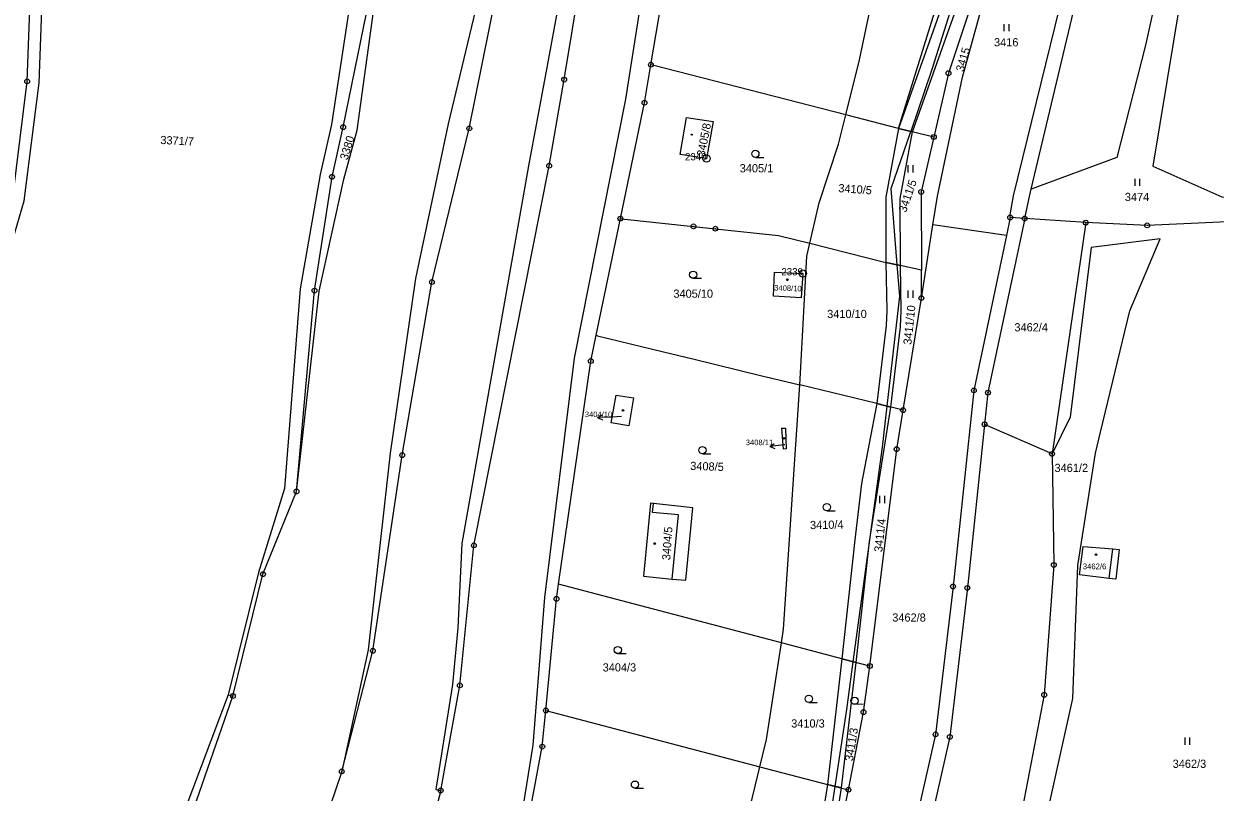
# Model space of a CAD drawing. Extents: x -644096 to -634268, y -1141430 to -1133463.
# Drawn here: x -641793.2 to -641546.1, y -1137976.6 to -1137817.3 of the extents above; entities that cross this region are included whole.
import ezdxf

# ---------------------------------------------------------------- set-up
doc = ezdxf.new("R2010")
doc.units = 0
for name, color, linetype in [('_CIVIL_CONSTRUCTION', 7, 'Continuous'), ('B_Hranice _3D', 7, 'Continuous'), ('M_Svah_Nasyp', 7, 'Continuous'), ('M_Svah_Zarez', 7, 'Continuous'), ('svrsek_osa_sjezdy', 7, 'Continuous'), ('svrsek_osa_VRT', 7, 'Continuous'), ('svrsek_popisy_VRT', 7, 'Continuous'), ('terminal_VRT', 7, 'Continuous')]:
    doc.layers.add(name, color=color, linetype=linetype)

msp = doc.modelspace()

# ---------------------------------------------------------------- linework, layer by layer
at = {"layer": '_CIVIL_CONSTRUCTION'}
for centre, radius in [((-641663.15, -1137825.76), 0.5), ((-641663.15, -1137825.76), 0.0303), ((-641792.51, -1137829.22), 0.5), ((-641681.13, -1137828.85), 0.5), ((-641601.43, -1137827.51), 0.5), ((-641601.43, -1137827.51), 0.0303), ((-641792.51, -1137829.22), 0.0303), ((-641681.13, -1137828.85), 0.0303), ((-641664.49, -1137833.65), 0.5), ((-641664.49, -1137833.65), 0.0303), ((-641726.97, -1137838.7), 0.5), ((-641700.82, -1137838.97), 0.5), ((-641726.97, -1137838.7), 0.0303), ((-641700.82, -1137838.97), 0.0303), ((-641604.48, -1137840.75), 0.5), ((-641604.48, -1137840.75), 0.0303), ((-641651.63, -1137845.22), 0.75), ((-641651.63, -1137845.22), 0.03), ((-641729.28, -1137849.01), 0.5), ((-641684.25, -1137846.71), 0.5), ((-641684.25, -1137846.71), 0.0303), ((-641729.28, -1137849.01), 0.0303), ((-641607.1, -1137852.14), 0.5), ((-641607.1, -1137852.14), 0.0303), ((-641669.48, -1137857.68), 0.5), ((-641669.48, -1137857.68), 0.0303), ((-641588.65, -1137857.44), 0.5), ((-641588.65, -1137857.44), 0.0303), ((-641585.63, -1137857.64), 0.5), ((-641585.63, -1137857.64), 0.0303), ((-641572.97, -1137858.51), 0.5), ((-641654.31, -1137859.29), 0.5), ((-641654.31, -1137859.29), 0.0303), ((-641649.78, -1137859.77), 0.5), ((-641649.78, -1137859.77), 0.0303), ((-641572.97, -1137858.51), 0.0303), ((-641560.23, -1137859.08), 0.5), ((-641560.23, -1137859.08), 0.0303), ((-641708.57, -1137870.83), 0.5), ((-641631.64, -1137869.07), 0.75), ((-641631.64, -1137869.07), 0.03), ((-641732.91, -1137872.6), 0.5), ((-641732.91, -1137872.6), 0.0303), ((-641708.57, -1137870.83), 0.0303), ((-641607.06, -1137874.15), 0.5), ((-641607.06, -1137874.15), 0.0303), ((-641675.62, -1137887.21), 0.5), ((-641675.62, -1137887.21), 0.0303), ((-641596.17, -1137893.3), 0.5), ((-641596.17, -1137893.3), 0.0303), ((-641593.26, -1137893.76), 0.5), ((-641593.26, -1137893.76), 0.0303), ((-641610.86, -1137897.39), 0.5), ((-641610.86, -1137897.39), 0.0303), ((-641593.95, -1137900.34), 0.5), ((-641593.95, -1137900.34), 0.0303), ((-641612.18, -1137905.48), 0.5), ((-641714.72, -1137906.73), 0.5), ((-641714.72, -1137906.73), 0.0303), ((-641612.18, -1137905.48), 0.0303), ((-641579.97, -1137906.47), 0.5), ((-641579.97, -1137906.47), 0.0303), ((-641736.65, -1137914.26), 0.5), ((-641736.65, -1137914.26), 0.0303), ((-641699.86, -1137925.44), 0.5), ((-641699.86, -1137925.44), 0.0303), ((-641579.6, -1137929.49), 0.5), ((-641579.6, -1137929.49), 0.0303), ((-641743.6, -1137931.4), 0.5), ((-641743.6, -1137931.4), 0.0303), ((-641600.5, -1137933.96), 0.5), ((-641600.5, -1137933.96), 0.0303), ((-641597.53, -1137934.26), 0.5), ((-641597.53, -1137934.26), 0.0303), ((-641682.74, -1137936.51), 0.5), ((-641682.74, -1137936.51), 0.0303), ((-641720.8, -1137947.29), 0.5), ((-641720.8, -1137947.29), 0.0303), ((-641617.74, -1137950.45), 0.5), ((-641617.74, -1137950.45), 0.0303), ((-641702.78, -1137954.47), 0.5), ((-641702.78, -1137954.47), 0.0303), ((-641749.83, -1137956.67), 0.5), ((-641749.83, -1137956.67), 0.0303), ((-641581.6, -1137956.43), 0.5), ((-641581.6, -1137956.43), 0.0303), ((-641684.93, -1137959.68), 0.5), ((-641684.93, -1137959.68), 0.0303), ((-641619.06, -1137960.01), 0.5), ((-641619.06, -1137960.01), 0.0303), ((-641604.12, -1137964.63), 0.5), ((-641604.12, -1137964.63), 0.0303), ((-641685.68, -1137967.16), 0.5), ((-641601.17, -1137965.15), 0.5), ((-641601.17, -1137965.15), 0.0303), ((-641685.68, -1137967.16), 0.0303), ((-641727.26, -1137972.3), 0.5), ((-641727.26, -1137972.3), 0.0303), ((-641706.75, -1137976.27), 0.5), ((-641706.75, -1137976.27), 0.0303), ((-641622.19, -1137976.11), 0.5), ((-641622.19, -1137976.11), 0.0303)]:
    msp.add_circle(centre, radius, dxfattribs=at)
at = {"layer": 'B_Hranice _3D'}
for points in [[(-641608.91, -1137839.67), (-641598.75, -1137811.07), (-641596.75, -1137804.98), (-641592.09, -1137785.63), (-641595, -1137784.89), (-641599.64, -1137804.16), (-641601.59, -1137810.1), (-641611.84, -1137838.96)], [(-641611.39, -1137867.42), (-641611.44, -1137853.53), (-641608.91, -1137839.67), (-641611.84, -1137838.96), (-641614.44, -1137853.26), (-641614.4, -1137866.76)], [(-641613.39, -1137896.77), (-641611.4, -1137880.13), (-641611.22, -1137876.76), (-641611.39, -1137867.42), (-641614.4, -1137866.76), (-641614.22, -1137876.71), (-641614.39, -1137879.87), (-641616.31, -1137896.04)], [(-641620.6, -1137949.7), (-641617.8, -1137924.62), (-641613.39, -1137896.77), (-641616.31, -1137896.04), (-641619.47, -1137912.61), (-641620.83, -1137924.27), (-641623.53, -1137948.93)], [(-641623.64, -1137975.74), (-641620.6, -1137949.7), (-641623.53, -1137948.93), (-641626.56, -1137975.01)], [(-641629.34, -1138003.23), (-641625.38, -1137986.8), (-641623.64, -1137975.74), (-641626.56, -1137975.01), (-641628.32, -1137986.21), (-641632.23, -1138002.43)]]:
    msp.add_lwpolyline(points, close=True, dxfattribs=at)
at = {"layer": 'M_Svah_Nasyp'}
for p, q in [((-641662.79, -1137918.6), (-641662.59, -1137916.74)), ((-641657.44, -1137919.13), (-641662.79, -1137918.6)), ((-641658.75, -1137932.42), (-641657.44, -1137919.13)), ((-641568.13, -1137932.3), (-641567.37, -1137926.18))]:
    msp.add_line(p, q, dxfattribs=at)
at = {"layer": 'M_Svah_Zarez'}
for centre, radius in [((-641654.68, -1137840.26), 0.117), ((-641634.86, -1137870.35), 0.175), ((-641668.95, -1137897.46), 0.175), ((-641635.5, -1137903.24), 0.175), ((-641662.36, -1137925.06), 0.175), ((-641570.85, -1137927.35), 0.175)]:
    msp.add_circle(centre, radius, dxfattribs=at)
at = {"layer": 'svrsek_osa_sjezdy'}
for p, q in [((-641589.89, -1137818.83), (-641589.89, -1137817.33)), ((-641588.89, -1137818.83), (-641588.89, -1137817.33)), ((-641641.49, -1137844.99), (-641639.74, -1137844.99)), ((-641609.77, -1137848.08), (-641609.77, -1137846.58)), ((-641608.77, -1137848.08), (-641608.77, -1137846.58)), ((-641562.76, -1137850.9), (-641562.76, -1137849.4)), ((-641561.76, -1137850.9), (-641561.76, -1137849.4)), ((-641654.38, -1137870.05), (-641652.63, -1137870.05)), ((-641609.77, -1137874.1), (-641609.77, -1137872.6)), ((-641608.77, -1137874.1), (-641608.77, -1137872.6)), ((-641652.47, -1137906.43), (-641650.72, -1137906.43)), ((-641615.65, -1137916.65), (-641615.65, -1137915.15)), ((-641614.65, -1137916.65), (-641614.65, -1137915.15)), ((-641626.66, -1137918.27), (-641624.91, -1137918.27)), ((-641670, -1137947.88), (-641668.25, -1137947.88)), ((-641630.39, -1137958.01), (-641628.64, -1137958.01)), ((-641620.85, -1137958.39), (-641619.11, -1137958.27)), ((-641552.37, -1137966.79), (-641552.37, -1137965.29)), ((-641551.37, -1137966.79), (-641551.37, -1137965.29)), ((-641666.46, -1137975.8), (-641664.71, -1137975.8))]:
    msp.add_line(p, q, dxfattribs=at)
for centre in [(-641641.49, -1137844.24), (-641654.38, -1137869.3), (-641652.47, -1137905.68), (-641626.66, -1137917.52), (-641670, -1137947.13), (-641630.39, -1137957.26), (-641620.91, -1137957.64), (-641666.46, -1137975.05)]:
    msp.add_circle(centre, 0.75, dxfattribs=at)
at = {"layer": 'svrsek_popisy_VRT'}
for p, q in [((-641674.2, -1137898.93), (-641673.22, -1137898.39)), ((-641671.2, -1137898.82), (-641674.2, -1137898.93)), ((-641674.2, -1137898.93), (-641673.18, -1137899.39)), ((-641669.24, -1137898.74), (-641671.2, -1137898.82)), ((-641638.51, -1137904.95), (-641637.58, -1137904.33)), ((-641635.53, -1137904.58), (-641638.51, -1137904.95)), ((-641638.51, -1137904.95), (-641637.45, -1137905.32)), ((-641635.35, -1137904.56), (-641635.53, -1137904.58))]:
    msp.add_line(p, q, dxfattribs=at)
at = {"layer": 'terminal_VRT'}
for p, q in [((-641584.29, -1137851.56), (-641562.46, -1137759.97)), ((-641611.84, -1137838.96), (-641595, -1137784.89)), ((-641611.84, -1137838.96), (-641622.73, -1137836.16)), ((-641609.25, -1137839.59), (-641611.84, -1137838.96)), ((-641604.48, -1137840.75), (-641609.25, -1137839.59)), ((-641674.52, -1137881.87), (-641669.48, -1137857.68)), ((-641588.65, -1137857.44), (-641589.43, -1137861.17)), ((-641585.63, -1137857.64), (-641588.65, -1137857.44)), ((-641572.97, -1137858.51), (-641585.63, -1137857.64)), ((-641607.06, -1137874.15), (-641604.66, -1137858.99)), ((-641589.43, -1137861.17), (-641604.66, -1137858.99)), ((-641572.97, -1137858.51), (-641579.97, -1137906.47)), ((-641607.07, -1137868.35), (-641612.07, -1137867.27)), ((-641607.06, -1137874.15), (-641607.07, -1137868.35)), ((-641610.86, -1137897.39), (-641607.06, -1137874.15)), ((-641610.86, -1137897.39), (-641614.18, -1137896.58)), ((-641579.97, -1137906.47), (-641593.95, -1137900.34)), ((-641636.1, -1137945.63), (-641682.3, -1137933.5)), ((-641621.18, -1137949.55), (-641636.1, -1137945.63)), ((-641617.74, -1137950.45), (-641621.18, -1137949.55)), ((-641750.79, -1137956.42), (-641749.83, -1137956.67)), ((-641684.93, -1137959.68), (-641640.57, -1137971.33)), ((-641624.93, -1137975.42), (-641622.19, -1137976.11))]:
    msp.add_line(p, q, dxfattribs=at)
for points in [[(-641625.57, -1137662.76), (-641626.44, -1137672.51), (-641639.2, -1137717.37), (-641654.09, -1137763.19), (-641661.97, -1137791.93), (-641668.42, -1137832.91), (-641679.07, -1137886.6), (-641685.22, -1137936.21), (-641687.66, -1137966.88), (-641690.24, -1137983.2), (-641697.47, -1138008.76), (-641707.66, -1138034.34), (-641725.95, -1138071.19), (-641729.28, -1138076.69)], [(-641727.26, -1137972.3), (-641720.8, -1137947.29), (-641714.72, -1137906.73), (-641708.57, -1137870.83), (-641700.82, -1137838.97), (-641692.59, -1137798.22), (-641670.53, -1137706.68), (-641656.27, -1137667.74)], [(-641643, -1137666.01), (-641653.92, -1137704.74), (-641675.67, -1137777.16), (-641685.07, -1137828.18), (-641688.54, -1137846.7), (-641702.34, -1137925.07), (-641703.21, -1137942.53), (-641704.27, -1137954.26), (-641707.73, -1137976.05), (-641706.75, -1137976.27)], [(-641706.75, -1137976.27), (-641702.78, -1137954.47), (-641699.86, -1137925.44), (-641684.25, -1137846.71), (-641681.13, -1137828.85), (-641672.74, -1137777.84), (-641650.85, -1137704.94), (-641640.11, -1137666.83)], [(-641661.31, -1137673.57), (-641673.44, -1137705.96), (-641682.51, -1137746.56), (-641695.52, -1137797.57), (-641705.21, -1137837.99), (-641712, -1137870.12), (-641717.21, -1137906.33), (-641721.78, -1137947.09), (-641727.26, -1137972.3)], [(-641736.65, -1137914.26), (-641732.91, -1137872.6), (-641729.28, -1137849.01), (-641726.97, -1137838.7), (-641720.92, -1137808.92), (-641709.33, -1137755.92), (-641703.04, -1137736.3)], [(-641736.65, -1137914.26), (-641731.92, -1137872.72), (-641726.82, -1137849.47), (-641724.04, -1137839.33), (-641719.94, -1137809.13), (-641706.91, -1137756.57), (-641703.04, -1137736.3)], [(-641708.25, -1137744.36), (-641711.75, -1137755.27), (-641724.83, -1137808.09), (-641729.41, -1137838.18), (-641731.74, -1137848.55), (-641735.89, -1137872.24), (-641739.11, -1137913.67), (-641744.55, -1137931.09), (-641750.79, -1137956.42)], [(-641588.65, -1137857.44), (-641588.68, -1137856.86), (-641587.97, -1137852.92), (-641562.11, -1137747.61)], [(-641796.05, -1137855.24), (-641795.48, -1137853.29), (-641792.51, -1137829.22), (-641791.84, -1137810.4), (-641785.24, -1137775.57), (-641781.85, -1137755.71)], [(-641604.66, -1137858.99), (-641603.71, -1137853.01), (-641598.54, -1137828.32), (-641590.91, -1137800.67), (-641581.29, -1137768.35), (-641578.3, -1137755.61)], [(-641550.7, -1137767.23), (-641549.81, -1137772.91), (-641560.57, -1137821.73), (-641566.54, -1137844.98), (-641584.29, -1137851.56)], [(-641546.15, -1137768.53), (-641559.05, -1137846.83), (-641544.72, -1137853.19), (-641526.86, -1137854.13), (-641508.61, -1137851.53)], [(-641663.15, -1137825.76), (-641657.56, -1137792.83), (-641652.25, -1137770.56)], [(-641841.83, -1137981.12), (-641832.92, -1137963.27), (-641818, -1137931.23), (-641812.18, -1137917.11), (-641806.96, -1137897.13), (-641800.44, -1137878.9), (-641793.09, -1137854), (-641790.02, -1137829.53), (-641789.34, -1137810.49), (-641782.79, -1137776.04)], [(-641622.73, -1137836.16), (-641619.9, -1137824.77), (-641615.24, -1137802.71), (-641610.98, -1137780.81)], [(-641592.37, -1137785.56), (-641596.18, -1137799.09), (-641604.8, -1137826.56), (-641609.25, -1137839.59)], [(-641588.7, -1137786.49), (-641592.35, -1137800.24), (-641601.43, -1137827.51), (-641604.48, -1137840.75)], [(-641669.48, -1137857.68), (-641664.49, -1137833.65), (-641663.15, -1137825.76)], [(-641622.73, -1137836.16), (-641662.52, -1137825.92), (-641663.15, -1137825.76)], [(-641630.2, -1137862.79), (-641628.28, -1137854.4), (-641624.24, -1137842.22), (-641622.73, -1137836.16)], [(-641657.1, -1137844.37), (-641655.79, -1137836.69), (-641650.27, -1137837.56), (-641651.63, -1137845.22), (-641657.1, -1137844.37)], [(-641612.07, -1137867.27), (-641613.3, -1137851.44), (-641609.25, -1137839.59)], [(-641604.48, -1137840.75), (-641607.1, -1137852.14), (-641607.07, -1137868.35)], [(-641585.63, -1137857.64), (-641584.81, -1137853.74), (-641584.29, -1137851.56)], [(-641669.48, -1137857.68), (-641669.22, -1137857.71), (-641654.31, -1137859.29), (-641649.78, -1137859.77), (-641636.68, -1137861.16), (-641630.2, -1137862.79)], [(-641585.63, -1137857.64), (-641593.26, -1137893.76), (-641593.95, -1137900.34)], [(-641513.21, -1137856.99), (-641560.23, -1137859.08), (-641572.97, -1137858.51)], [(-641589.43, -1137861.17), (-641596.17, -1137893.3), (-641600.5, -1137933.96), (-641604.12, -1137964.63), (-641613.55, -1138006.18), (-641622.33, -1138036), (-641634.4, -1138067.83), (-641640.97, -1138082.96), (-641652.55, -1138100.91)], [(-641632.26, -1137892.16), (-641632.18, -1137890.99), (-641630.81, -1137865.43), (-641630.2, -1137862.79)], [(-641630.2, -1137862.79), (-641614.4, -1137866.76), (-641612.07, -1137867.27)], [(-641595.89, -1138034.03), (-641594.48, -1138026.67), (-641582.91, -1137989.86), (-641575.64, -1137957.22), (-641574.6, -1137929.64), (-641570.97, -1137906.33), (-641569.91, -1137901.99), (-641563.85, -1137876.77), (-641557.52, -1137861.87), (-641571.87, -1137863.68), (-641576.18, -1137898.87), (-641579.97, -1137906.47)], [(-641614.18, -1137896.58), (-641611.56, -1137873.79), (-641612.07, -1137867.27)], [(-641637.49, -1137868.75), (-641631.64, -1137869.07), (-641631.97, -1137874.07), (-641637.76, -1137873.76), (-641637.49, -1137868.75)], [(-641682.3, -1137933.5), (-641675.62, -1137887.21), (-641674.52, -1137881.87)], [(-641674.52, -1137881.87), (-641674.21, -1137881.96), (-641660.57, -1137885.27), (-641654.46, -1137886.76), (-641640.13, -1137890.26), (-641639.52, -1137890.4), (-641632.26, -1137892.16)], [(-641636.1, -1137945.63), (-641635.67, -1137942.84), (-641632.26, -1137892.16)], [(-641614.18, -1137896.58), (-641616.31, -1137896.04), (-641632.26, -1137892.16)], [(-641667.75, -1137900.65), (-641671.38, -1137900.04), (-641670.36, -1137894.27), (-641666.74, -1137894.85), (-641667.75, -1137900.65)], [(-641621.18, -1137949.55), (-641615.15, -1137905.05), (-641614.18, -1137896.58)], [(-641617.74, -1137950.45), (-641612.18, -1137905.48), (-641610.86, -1137897.39)], [(-641593.95, -1137900.34), (-641597.53, -1137934.26), (-641601.17, -1137965.15), (-641610.64, -1138006.93), (-641619.48, -1138037), (-641631.62, -1138068.96), (-641638.31, -1138084.42), (-641653.28, -1138110.12)], [(-641635.12, -1137905.43), (-641635.64, -1137905.45), (-641636.03, -1137901.12), (-641635.24, -1137901.15), (-641635.12, -1137905.43)], [(-641579.97, -1137906.47), (-641579.6, -1137929.49), (-641581.6, -1137956.43), (-641587.79, -1137988.75), (-641597.79, -1138026.66), (-641595.89, -1138034.03)], [(-641749.83, -1137956.67), (-641743.6, -1137931.4), (-641736.65, -1137914.26)], [(-641664.71, -1137931.82), (-641658.75, -1137932.42), (-641655.93, -1137932.66), (-641654.43, -1137917.63), (-641662.59, -1137916.74), (-641663.24, -1137916.67), (-641664.71, -1137931.82)], [(-641568.13, -1137932.3), (-641574.25, -1137931.53), (-641573.49, -1137925.64), (-641567.37, -1137926.18), (-641566.07, -1137926.3), (-641566.75, -1137932.47), (-641568.13, -1137932.3)], [(-641684.93, -1137959.68), (-641682.74, -1137936.51), (-641682.3, -1137933.5)], [(-641640.57, -1137971.33), (-641639.21, -1137965.67), (-641636.1, -1137945.63)], [(-641624.93, -1137975.42), (-641622.52, -1137959.44), (-641621.18, -1137949.55)], [(-641622.19, -1137976.11), (-641619.06, -1137960.01), (-641617.74, -1137950.45)], [(-641750.79, -1137956.42), (-641765.59, -1137995.71), (-641779.49, -1138019.51)], [(-641776.58, -1138019.15), (-641763.69, -1137996.49), (-641749.83, -1137956.67)], [(-641689.76, -1137987.11), (-641688.77, -1137983.51), (-641685.68, -1137967.16), (-641684.93, -1137959.68)], [(-641647.75, -1137998.3), (-641645.05, -1137989.95), (-641640.57, -1137971.33)], [(-641640.57, -1137971.33), (-641626.56, -1137975.01), (-641624.93, -1137975.42)], [(-641727.26, -1137972.3), (-641738.04, -1138004.05), (-641749.5, -1138030.12), (-641753.32, -1138036.55)], [(-641706.75, -1137976.27), (-641713.39, -1138001.84), (-641725.35, -1138037.64), (-641743.01, -1138069.15)], [(-641630.31, -1138002.96), (-641627.12, -1137989.92), (-641624.93, -1137975.42)], [(-641628.09, -1138003.58), (-641625.17, -1137990.37), (-641622.19, -1137976.11)]]:
    msp.add_lwpolyline(points, dxfattribs=at)

# ---------------------------------------------------------------- texts
at = {"layer": '_CIVIL_CONSTRUCTION'}
for s, p in [('2340', (-641656.08, -1137845.59)), ('2339', (-641636.09, -1137869.45))]:
    msp.add_text(s, height=1.5, dxfattribs=at).set_placement(p)
at = {"layer": 'svrsek_osa_VRT'}
for s, height, p in [('3416', 1.7, (-641592, -1137821.96)), ('3405/1', 1.7, (-641644.74, -1137848.08)), ('3474', 1.7, (-641564.87, -1137854.03)), ('3405/10', 1.7, (-641658.49, -1137874.08)), ('3410/10', 1.7, (-641626.6, -1137878.29)), ('3462/4', 1.7, (-641587.77, -1137881.06)), ('3404/10', 1.139, (-641676.85, -1137898.83)), ('3408/11', 1.139, (-641643.48, -1137904.65)), ('3461/2', 1.7, (-641579.45, -1137910.21)), ('3462/6', 1.19, (-641573.58, -1137930.39)), ('3462/8', 1.7, (-641613.1, -1137941.24)), ('3404/3', 1.7, (-641673.16, -1137951.58)), ('3410/3', 1.7, (-641634.06, -1137963.21)), ('3462/3', 1.7, (-641554.95, -1137971.57))]:
    msp.add_text(s, height=height, dxfattribs=at).set_placement(p)
for s, height, rotation, p in [('3415', 1.7, 74, (-641598.33, -1137827.34)), ('3405/8', 1.7, 79, (-641652, -1137844.88)), ('3371/7', 1.7, 357, (-641764.92, -1137842.19)), ('3380', 1.7, 73, (-641726.08, -1137845.65)), ('3410/5', 1.7, 356, (-641624.33, -1137852.17)), ('3411/5', 1.7, 71, (-641610.25, -1137856.52)), ('3408/10', 1.14, 358, (-641637.6, -1137872.57)), ('3411/10', 1.7, 84, (-641609.14, -1137883.9)), ('3408/5', 1.7, 358, (-641655.02, -1137909.77)), ('3411/4', 1.7, 84, (-641615.18, -1137926.9)), ('3404/5', 1.7, 86, (-641659.15, -1137928.55)), ('3410/4', 1.7, 1, (-641630.14, -1137922.07)), ('3411/3', 1.7, 81, (-641621.27, -1137970.27))]:
    msp.add_text(s, height=height, rotation=rotation, dxfattribs=at).set_placement(p)

doc.saveas('drawing.dxf')
